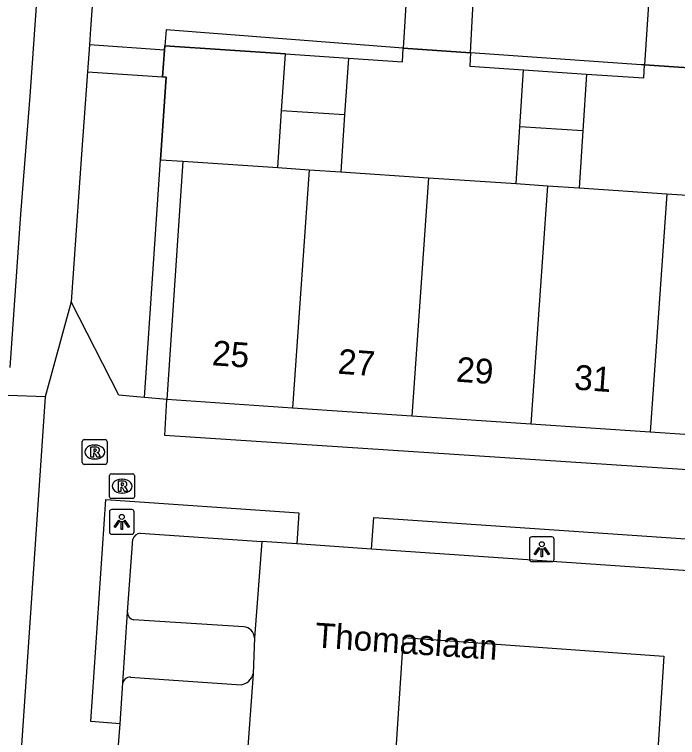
# Model space of a CAD drawing. Extents: x 161848 to 162726, y 385382 to 386521.
# Drawn here: x 162122.26 to 162148.94, y 386027.85 to 386056.94 of the extents above; entities that cross this region are included whole.
import ezdxf

# ---------------------------------------------------------------- set-up
doc = ezdxf.new("R2010")
doc.units = 0
for name, color, linetype in [('IMGEO_Groenvoorziening', 7, 'Continuous'), ('IMGEO_Hek', 7, 'Continuous'), ('IMGEO_Lichtpunt', 7, 'Continuous'), ('IMGEO_Openbare_ruimte_label', 7, 'Continuous'), ('IMGEO_Pand', 7, 'Continuous'), ('IMGEO_Pand_nummerreeks', 7, 'Continuous'), ('IMGEO_Parkeervlak_halfverhard', 7, 'Continuous'), ('IMGEO_Rijbaan_lokaal_open', 7, 'Continuous'), ('IMGEO_Rioolput', 7, 'Continuous'), ('IMGEO_Voetpad_halfverhard', 7, 'Continuous'), ('IMGEO_Voetpad_open', 7, 'Continuous')]:
    doc.layers.add(name, color=color, linetype=linetype)

msp = doc.modelspace()

# ---------------------------------------------------------------- linework, layer by layer
at = {"layer": 'IMGEO_Groenvoorziening'}
for points in [[(162137.906, 386055.577), (162128.369, 386056.324), (162128.312, 386055.679)], [(162128.312, 386055.679), (162128.298, 386055.497)], [(162133.163, 386055.352), (162128.312, 386055.679)], [(162135.697, 386055.182), (162137.874, 386055.036), (162137.906, 386055.577)], [(162140.618, 386055.399), (162140.589, 386054.854), (162142.751, 386054.709)], [(162147.618, 386054.905), (162147.478, 386054.914), (162140.618, 386055.399)], [(162145.286, 386054.539), (162147.584, 386054.385), (162147.618, 386054.905)], [(162128.215, 386054.426), (162128.36, 386054.416), (162128.137, 386051.094)], [(162127.496, 386041.528), (162128.137, 386051.094)], [(162128.137, 386051.094), (162129.035, 386051.034)], [(162126.625, 386030.054), (162126.811, 386032.895)]]:
    msp.add_lwpolyline(points, dxfattribs=at)
at = {"layer": 'IMGEO_Hek'}
for points in [[(162128.137, 386051.094), (162128.36, 386054.416), (162128.215, 386054.426), (162128.298, 386055.497), (162128.312, 386055.679), (162133.163, 386055.352)], [(162137.874, 386055.036), (162137.906, 386055.577)], [(162137.906, 386055.577), (162140.618, 386055.399)], [(162140.618, 386055.399), (162140.589, 386054.854), (162142.751, 386054.709)], [(162135.697, 386055.182), (162137.874, 386055.036)], [(162147.584, 386054.385), (162147.618, 386054.905)], [(162147.618, 386054.905), (162150.179, 386054.739)], [(162145.286, 386054.539), (162147.584, 386054.385)]]:
    msp.add_lwpolyline(points, dxfattribs=at)
at = {"layer": 'IMGEO_Lichtpunt'}
for p, q in [((162126.082, 386036.93), (162126.082, 386036.123)), ((162126.082, 386036.93), (162126.082, 386036.123)), ((162126.984, 386037.025), (162126.176, 386037.025)), ((162126.984, 386037.025), (162126.176, 386037.025)), ((162127.078, 386036.123), (162127.078, 386036.93)), ((162127.078, 386036.123), (162127.078, 386036.93)), ((162126.176, 386036.029), (162126.984, 386036.029)), ((162126.176, 386036.029), (162126.984, 386036.029)), ((162142.983, 386035.831), (162142.983, 386035.024)), ((162142.983, 386035.831), (162142.983, 386035.024)), ((162143.885, 386035.926), (162143.077, 386035.926)), ((162143.885, 386035.926), (162143.077, 386035.926)), ((162143.979, 386035.024), (162143.979, 386035.831)), ((162143.979, 386035.024), (162143.979, 386035.831)), ((162143.077, 386034.93), (162143.885, 386034.93)), ((162143.077, 386034.93), (162143.885, 386034.93))]:
    msp.add_line(p, q, dxfattribs=at)
for points in [[(162126.456, 386036.594), (162126.495, 386036.566), (162126.307, 386036.304), (162126.269, 386036.331), (162126.456, 386036.594)], [(162126.668, 386036.566), (162126.706, 386036.593), (162126.893, 386036.331), (162126.854, 386036.303), (162126.668, 386036.566)], [(162126.558, 386036.546), (162126.605, 386036.546), (162126.605, 386036.224), (162126.558, 386036.224), (162126.558, 386036.546)], [(162143.357, 386035.495), (162143.396, 386035.467), (162143.208, 386035.205), (162143.17, 386035.232), (162143.357, 386035.495)], [(162143.459, 386035.447), (162143.506, 386035.447), (162143.506, 386035.125), (162143.459, 386035.125), (162143.459, 386035.447)], [(162143.569, 386035.467), (162143.607, 386035.494), (162143.794, 386035.232), (162143.755, 386035.204), (162143.569, 386035.467)]]:
    msp.add_lwpolyline(points, dxfattribs=at)
for centre in [(162126.581, 386036.728), (162143.482, 386035.629)]:
    msp.add_circle(centre, 0.0994, dxfattribs=at)
for centre, start, end in [((162126.176, 386036.93), 90, 180), ((162126.176, 386036.93), 90, 180), ((162126.984, 386036.93), 0, 90), ((162126.984, 386036.93), 0, 90), ((162126.176, 386036.123), 180, 270), ((162126.176, 386036.123), 180, 270), ((162126.984, 386036.123), 270, 0), ((162126.984, 386036.123), 270, 360), ((162143.077, 386035.831), 90, 180), ((162143.077, 386035.831), 90, 180), ((162143.885, 386035.831), 0, 90), ((162143.885, 386035.831), 0, 90), ((162143.077, 386035.024), 180, 270), ((162143.077, 386035.024), 180, 270), ((162143.885, 386035.024), 270, 0), ((162143.885, 386035.024), 270, 360)]:
    msp.add_arc(centre, 0.0946, start, end, dxfattribs=at)
at = {"layer": 'IMGEO_Pand'}
for points in [[(162133.01, 386053.065), (162133.163, 386055.352)], [(162133.163, 386055.352), (162135.697, 386055.182)], [(162135.697, 386055.182), (162135.543, 386052.895)], [(162142.597, 386052.422), (162142.751, 386054.709)], [(162142.751, 386054.709), (162145.286, 386054.539)], [(162145.286, 386054.539), (162145.132, 386052.251)], [(162132.856, 386050.778), (162133.01, 386053.065)], [(162135.543, 386052.895), (162133.01, 386053.065)], [(162135.543, 386052.895), (162135.39, 386050.608)], [(162142.444, 386050.134), (162142.597, 386052.422)], [(162145.132, 386052.251), (162142.597, 386052.422)], [(162145.132, 386052.251), (162144.979, 386049.964)], [(162129.035, 386051.034), (162128.392, 386041.445)], [(162129.035, 386051.034), (162132.856, 386050.778)], [(162132.856, 386050.778), (162134.123, 386050.693)], [(162134.123, 386050.693), (162133.452, 386041.105)], [(162134.123, 386050.693), (162135.39, 386050.608)], [(162135.39, 386050.608), (162138.917, 386050.371)], [(162138.917, 386050.371), (162138.246, 386040.783)], [(162138.917, 386050.371), (162142.444, 386050.134)], [(162142.444, 386050.134), (162143.711, 386050.049)], [(162143.711, 386050.049), (162143.041, 386040.462)], [(162143.711, 386050.049), (162144.979, 386049.964)], [(162144.979, 386049.964), (162148.509, 386049.728)], [(162148.509, 386049.728), (162147.838, 386040.14)], [(162148.509, 386049.728), (162152.039, 386049.491)], [(162133.452, 386041.105), (162128.392, 386041.445)], [(162138.246, 386040.783), (162133.452, 386041.105)], [(162143.041, 386040.462), (162138.246, 386040.783)], [(162147.838, 386040.14), (162143.041, 386040.462)], [(162152.635, 386039.818), (162147.838, 386040.14)]]:
    msp.add_lwpolyline(points, dxfattribs=at)
at = {"layer": 'IMGEO_Parkeervlak_halfverhard'}
for points in [[(162127.317, 386036.073), (162132.214, 386035.739)], [(162126.811, 386032.895), (162127.024, 386035.828)], [(162131.49, 386032.312), (162127.055, 386032.591)], [(162126.921, 386030.288), (162131.38, 386029.98)], [(162126.51, 386028.407), (162126.625, 386030.054)]]:
    msp.add_lwpolyline(points, dxfattribs=at)
for centre, radius, start, end in [((162127.363, 386035.72), 0.356, 97.4863, 162.317), ((162127.125, 386032.897), 0.314, 180.4496, 257.0537), ((162131.436, 386031.828), 0.487, 4.2474, 83.6693), ((162126.917, 386029.989), 0.3, 89.2856, 167.37), ((162131.313, 386030.54), 0.564, 276.8453, 347.8316)]:
    msp.add_arc(centre, radius, start, end, dxfattribs=at)
at = {"layer": 'IMGEO_Rijbaan_lokaal_open'}
for points in [[(162132.214, 386035.739), (162131.922, 386031.864)], [(162133.625, 386035.642), (162132.214, 386035.739)], [(162136.635, 386035.436), (162133.625, 386035.642)], [(162150.168, 386034.509), (162136.635, 386035.436)], [(162131.922, 386031.864), (162131.864, 386030.421)], [(162136.74, 386013.903), (162137.922, 386031.877), (162148.387, 386031.125), (162148.038, 386025.679)], [(162131.864, 386030.421), (162131.442, 386024.56)]]:
    msp.add_lwpolyline(points, dxfattribs=at)
at = {"layer": 'IMGEO_Rioolput'}
for p, q in [((162125.065, 386039.838), (162125.917, 386039.838)), ((162124.99, 386038.912), (162124.99, 386039.764)), ((162125.478, 386039.618), (162125.503, 386039.618)), ((162125.991, 386039.764), (162125.991, 386038.912)), ((162125.501, 386039.058), (162125.476, 386039.058)), ((162125.917, 386038.838), (162125.065, 386038.838)), ((162126.091, 386037.538), (162126.091, 386038.39)), ((162126.166, 386038.464), (162127.018, 386038.464)), ((162127.092, 386038.39), (162127.092, 386037.538)), ((162126.579, 386038.244), (162126.604, 386038.244)), ((162127.018, 386037.464), (162126.166, 386037.464)), ((162126.602, 386037.684), (162126.577, 386037.684))]:
    msp.add_line(p, q, dxfattribs=at)
for points in [[(162125.065, 386039.838), (162125.917, 386039.838)], [(162124.99, 386038.912), (162124.99, 386039.764)], [(162125.579, 386039.536), (162125.327, 386039.538), (162125.327, 386039.138)], [(162125.991, 386039.764), (162125.991, 386038.912)], [(162125.327, 386039.138), (162125.451, 386039.138), (162125.451, 386039.3), (162125.462, 386039.3)], [(162125.505, 386039.457), (162125.451, 386039.457), (162125.451, 386039.376)], [(162125.451, 386039.376), (162125.503, 386039.376)], [(162125.509, 386039.271), (162125.58, 386039.138), (162125.72, 386039.138), (162125.655, 386039.264)], [(162125.917, 386038.838), (162125.065, 386038.838)], [(162126.091, 386037.538), (162126.091, 386038.39)], [(162126.166, 386038.464), (162127.018, 386038.464)], [(162127.092, 386038.39), (162127.092, 386037.538)], [(162126.68, 386038.162), (162126.428, 386038.164), (162126.428, 386037.764)], [(162126.606, 386038.083), (162126.552, 386038.083), (162126.552, 386038.002)], [(162126.428, 386037.764), (162126.552, 386037.764), (162126.552, 386037.926), (162126.563, 386037.926)], [(162126.552, 386038.002), (162126.604, 386038.002)], [(162126.61, 386037.897), (162126.681, 386037.764), (162126.821, 386037.764), (162126.756, 386037.89)], [(162127.018, 386037.464), (162126.166, 386037.464)]]:
    msp.add_lwpolyline(points, dxfattribs=at)
for centre, radius, start, end in [((162125.067, 386039.762), 0.0765, 91.552, 178.448), ((162125.067, 386039.762), 0.0765, 91.552, 178.448), ((162125.915, 386039.762), 0.0765, 1.552, 88.448), ((162125.915, 386039.762), 0.0765, 1.552, 88.448), ((162125.578, 386039.426), 0.109, 350.3612, 89.416), ((162125.461, 386039.247), 0.0533, 26.0293, 88.6989), ((162125.487, 386039.565), 0.19, 274.7715, 282.9687), ((162125.511, 386039.361), 0.0964, 77.0061, 93.1865), ((162125.525, 386039.418), 0.0378, 276.6634, 79.6772), ((162125.576, 386039.426), 0.112, 277.5842, 350.9817), ((162125.56, 386039.211), 0.108, 29.5134, 73.7905), ((162125.067, 386038.914), 0.0765, 181.552, 268.448), ((162125.067, 386038.914), 0.0765, 181.552, 268.448), ((162125.915, 386038.914), 0.0765, 271.552, 358.448), ((162125.915, 386038.914), 0.0765, 271.552, 358.448), ((162126.168, 386038.388), 0.0765, 91.552, 178.448), ((162126.168, 386038.388), 0.0765, 91.552, 178.448), ((162127.016, 386038.388), 0.0765, 1.552, 88.448), ((162127.016, 386038.388), 0.0765, 1.552, 88.448), ((162126.612, 386037.987), 0.0964, 77.0061, 93.1865), ((162126.626, 386038.044), 0.0378, 276.6634, 79.6772), ((162126.679, 386038.052), 0.109, 350.3612, 89.416), ((162126.562, 386037.873), 0.0533, 26.0293, 88.6989), ((162126.588, 386038.191), 0.19, 274.7715, 282.9687), ((162126.677, 386038.052), 0.112, 277.5842, 350.9817), ((162126.661, 386037.837), 0.108, 29.5134, 73.7905), ((162126.168, 386037.54), 0.0765, 181.552, 268.448), ((162126.168, 386037.54), 0.0765, 181.552, 268.448), ((162127.016, 386037.54), 0.0765, 271.552, 358.448), ((162127.016, 386037.54), 0.0765, 271.552, 358.448)]:
    msp.add_arc(centre, radius, start, end, dxfattribs=at)
for centre, major_axis, ratio, start_param, end_param in [((162125.477, 386039.338), (-0.387, 0.002), 0.722429, 4.712389, 7.853982), ((162125.502, 386039.338), (-0.39, 0.002), 0.717154, 1.570796, 4.712389), ((162126.578, 386037.964), (-0.387, 0.002), 0.722429, 4.712389, 7.853982), ((162126.603, 386037.964), (-0.39, 0.002), 0.717154, 1.570796, 4.712389)]:
    msp.add_ellipse(centre, major_axis=major_axis, ratio=ratio, start_param=start_param, end_param=end_param, dxfattribs=at)
at = {"layer": 'IMGEO_Voetpad_halfverhard'}
for points in [[(162125.547, 386059.505), (162138.09, 386058.64), (162137.906, 386055.577)], [(162140.618, 386055.399), (162140.779, 386058.456), (162147.817, 386057.969), (162147.618, 386054.905)], [(162140.618, 386055.399), (162137.906, 386055.577)], [(162150.179, 386054.739), (162147.618, 386054.905)]]:
    msp.add_lwpolyline(points, dxfattribs=at)
at = {"layer": 'IMGEO_Voetpad_open'}
for points in [[(162125.487, 386090.674), (162122.884, 386053.657), (162122.5, 386048.906), (162122.074, 386042.731)], [(162125.547, 386059.505), (162125.325, 386056.363), (162125.278, 386055.714)], [(162125.278, 386055.714), (162125.198, 386054.624)], [(162128.298, 386055.497), (162125.278, 386055.714)], [(162128.298, 386055.497), (162128.215, 386054.426)], [(162125.198, 386054.624), (162124.957, 386051.319), (162124.544, 386045.378)], [(162125.198, 386054.624), (162128.215, 386054.426)], [(162124.544, 386045.378), (162123.495, 386041.562)], [(162127.496, 386041.528), (162127.18, 386041.557), (162126.462, 386041.623), (162124.544, 386045.378)], [(162123.495, 386041.562), (162120.845, 386002.669), (162119.391, 386002.748), (162119.371, 386002.749)], [(162123.495, 386041.562), (162122.011, 386041.611)], [(162128.392, 386041.445), (162127.496, 386041.528)], [(162162.499, 386039.156), (162162.419, 386037.762), (162128.312, 386040), (162128.392, 386041.445)], [(162126.51, 386028.407), (162125.339, 386028.495), (162125.939, 386037.422), (162133.702, 386036.895), (162133.625, 386035.642)], [(162136.635, 386035.436), (162136.729, 386036.701), (162150.253, 386035.784), (162150.168, 386034.509)], [(162126.426, 386027.206), (162126.51, 386028.407)]]:
    msp.add_lwpolyline(points, dxfattribs=at)

# ---------------------------------------------------------------- texts
at = {"layer": 'IMGEO_Openbare_ruimte_label'}
msp.add_text('Thomaslaan', height=1, rotation=356.045, dxfattribs=at).set_placement((162134.328, 386031.48))
at = {"layer": 'IMGEO_Pand_nummerreeks'}
for s, rotation, p in [('25', 355.9606, (162130.189, 386042.831)), ('27', 355.9606, (162135.251, 386042.491)), ('29', 355.9721, (162140.013, 386042.171)), ('31', 355.9606, (162144.763, 386041.853))]:
    msp.add_text(s, height=1, rotation=rotation, dxfattribs=at).set_placement(p)

doc.saveas('drawing.dxf')
